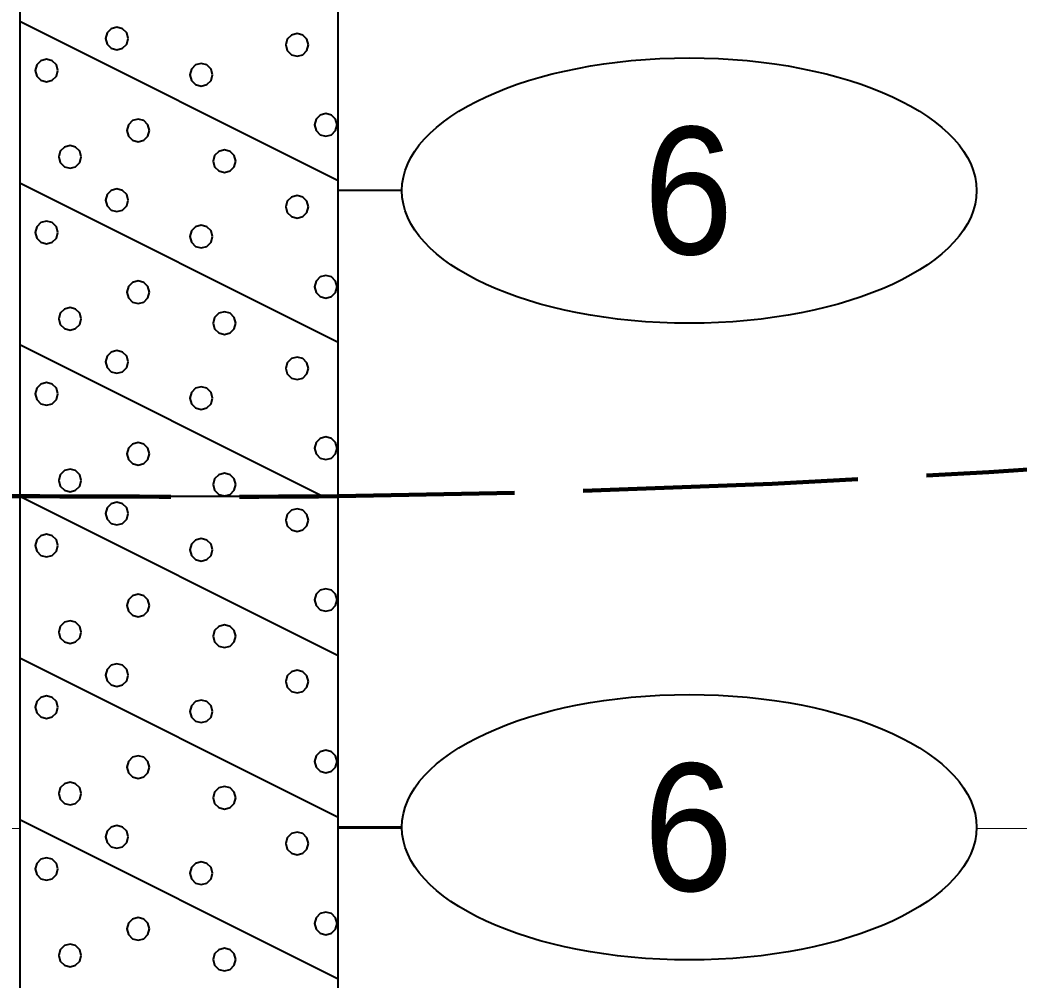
# Model space of a CAD drawing. Extents: x -76 to 974, y -1080 to -735.
# Drawn here: x 895.51 to 903.36, y -953.28 to -945.74 of the extents above; entities that cross this region are included whole.
import ezdxf
from ezdxf.enums import TextEntityAlignment as Align

# ---------------------------------------------------------------- set-up
doc = ezdxf.new("R2010")
doc.units = 0
doc.header["$LTSCALE"] = 0.36
doc.linetypes.add('LONG_DASHED', pattern=[7.5, 6, -1.5])
for name, color, linetype, lineweight in [('27', 7, 'Continuous', 40), ('28', 7, 'LONG_DASHED', 60), ('7', 7, 'Continuous', 13)]:
    doc.layers.add(name, color=color, linetype=linetype, lineweight=lineweight)

msp = doc.modelspace()

# ---------------------------------------------------------------- linework, layer by layer
at = {"layer": '27'}
for p, q in [((895.5077, -944.4789), (895.5077, -949.4789)), ((898.0077, -949.4789), (898.0077, -944.4789)), ((895.5077, -945.7489), (898.0077, -946.9989)), ((895.5077, -947.0189), (898.0077, -948.2689)), ((898.5077, -947.0789), (898.0077, -947.0789)), ((895.5077, -948.2889), (897.8877, -949.4789)), ((895.5077, -949.4789), (898.0077, -949.4789)), ((895.5077, -949.4789), (898.0077, -950.7289)), ((895.5077, -949.4789), (895.5077, -963.4789)), ((898.0077, -963.4789), (898.0077, -949.4789)), ((895.5077, -950.7489), (898.0077, -951.9989)), ((895.5077, -952.0189), (898.0077, -953.2689)), ((898.5077, -952.0789), (898.0077, -952.0789))]:
    msp.add_line(p, q, dxfattribs=at)
for points in [[(896.3583, -945.884), (896.3463, -945.8396), (896.3138, -945.8071), (896.2694, -945.7951), (896.2249, -945.8071), (896.1924, -945.8396), (896.1805, -945.884), (896.1924, -945.9285), (896.2249, -945.961), (896.2694, -945.9729), (896.3138, -945.961), (896.3463, -945.9285)], [(897.7732, -945.9349), (897.7613, -945.8904), (897.7287, -945.8579), (897.6843, -945.846), (897.6398, -945.8579), (897.6073, -945.8904), (897.5954, -945.9349), (897.6073, -945.9793), (897.6398, -946.0119), (897.6843, -946.0238), (897.7287, -946.0119), (897.7613, -945.9793)], [(895.8053, -946.1358), (895.7933, -946.0913), (895.7608, -946.0588), (895.7164, -946.0469), (895.6719, -946.0588), (895.6394, -946.0913), (895.6275, -946.1358), (895.6394, -946.1802), (895.6719, -946.2127), (895.7164, -946.2247), (895.7608, -946.2127), (895.7933, -946.1802)], [(897.0206, -946.1688), (897.0087, -946.1244), (896.9761, -946.0918), (896.9317, -946.0799), (896.8872, -946.0918), (896.8547, -946.1244), (896.8428, -946.1688), (896.8547, -946.2133), (896.8872, -946.2458), (896.9317, -946.2577), (896.9761, -946.2458), (897.0087, -946.2133)], [(897.9995, -946.5629), (897.9876, -946.5185), (897.955, -946.4859), (897.9106, -946.474), (897.8661, -946.4859), (897.8336, -946.5185), (897.8217, -946.5629), (897.8336, -946.6074), (897.8661, -946.6399), (897.9106, -946.6518), (897.955, -946.6399), (897.9876, -946.6074)], [(896.5248, -946.6061), (896.5129, -946.5617), (896.4803, -946.5291), (896.4359, -946.5172), (896.3914, -946.5291), (896.3589, -946.5617), (896.347, -946.6061), (896.3589, -946.6506), (896.3914, -946.6831), (896.4359, -946.695), (896.4803, -946.6831), (896.5129, -946.6506)], [(895.9896, -946.8146), (895.9777, -946.7702), (895.9451, -946.7376), (895.9007, -946.7257), (895.8562, -946.7376), (895.8237, -946.7702), (895.8118, -946.8146), (895.8237, -946.8591), (895.8562, -946.8916), (895.9007, -946.9035), (895.9451, -946.8916), (895.9777, -946.8591)], [(897.2024, -946.8477), (897.1905, -946.8032), (897.1579, -946.7707), (897.1135, -946.7588), (897.069, -946.7707), (897.0365, -946.8032), (897.0246, -946.8477), (897.0365, -946.8921), (897.069, -946.9247), (897.1135, -946.9366), (897.1579, -946.9247), (897.1905, -946.8921)], [(896.3583, -947.1552), (896.3464, -947.1108), (896.3139, -947.0783), (896.2694, -947.0663), (896.225, -947.0783), (896.1925, -947.1108), (896.1805, -947.1552), (896.1925, -947.1997), (896.225, -947.2322), (896.2694, -947.2441), (896.3139, -947.2322), (896.3464, -947.1997)], [(897.7732, -947.2062), (897.7613, -947.1617), (897.7287, -947.1292), (897.6843, -947.1173), (897.6398, -947.1292), (897.6073, -947.1617), (897.5954, -947.2062), (897.6073, -947.2506), (897.6398, -947.2832), (897.6843, -947.2951), (897.7287, -947.2832), (897.7613, -947.2506)], [(895.8053, -947.407), (895.7933, -947.3626), (895.7608, -947.33), (895.7164, -947.3181), (895.6719, -947.33), (895.6394, -947.3626), (895.6275, -947.407), (895.6394, -947.4515), (895.6719, -947.484), (895.7164, -947.4959), (895.7608, -947.484), (895.7933, -947.4515)], [(897.0206, -947.4401), (897.0087, -947.3956), (896.9761, -947.3631), (896.9317, -947.3512), (896.8872, -947.3631), (896.8547, -947.3956), (896.8428, -947.4401), (896.8547, -947.4845), (896.8872, -947.5171), (896.9317, -947.529), (896.9761, -947.5171), (897.0087, -947.4845)], [(897.9995, -947.8342), (897.9876, -947.7897), (897.955, -947.7572), (897.9106, -947.7453), (897.8661, -947.7572), (897.8336, -947.7897), (897.8217, -947.8342), (897.8336, -947.8786), (897.8661, -947.9112), (897.9106, -947.9231), (897.955, -947.9112), (897.9876, -947.8786)], [(896.5248, -947.8774), (896.5129, -947.833), (896.4803, -947.8004), (896.4359, -947.7885), (896.3914, -947.8004), (896.3589, -947.833), (896.347, -947.8774), (896.3589, -947.9219), (896.3914, -947.9544), (896.4359, -947.9663), (896.4803, -947.9544), (896.5129, -947.9219)], [(895.9896, -948.0859), (895.9777, -948.0414), (895.9451, -948.0089), (895.9007, -947.997), (895.8562, -948.0089), (895.8237, -948.0414), (895.8118, -948.0859), (895.8237, -948.1303), (895.8562, -948.1629), (895.9007, -948.1748), (895.9451, -948.1629), (895.9777, -948.1303)], [(897.2024, -948.1189), (897.1905, -948.0745), (897.1579, -948.042), (897.1135, -948.03), (897.069, -948.042), (897.0365, -948.0745), (897.0246, -948.1189), (897.0365, -948.1634), (897.069, -948.1959), (897.1135, -948.2078), (897.1579, -948.1959), (897.1905, -948.1634)], [(896.3583, -948.424), (896.3463, -948.3796), (896.3138, -948.3471), (896.2694, -948.3351), (896.2249, -948.3471), (896.1924, -948.3796), (896.1805, -948.424), (896.1924, -948.4685), (896.2249, -948.501), (896.2694, -948.5129), (896.3138, -948.501), (896.3463, -948.4685)], [(897.7732, -948.4749), (897.7613, -948.4304), (897.7287, -948.3979), (897.6843, -948.386), (897.6398, -948.3979), (897.6073, -948.4304), (897.5954, -948.4749), (897.6073, -948.5193), (897.6398, -948.5519), (897.6843, -948.5638), (897.7287, -948.5519), (897.7613, -948.5193)], [(895.8053, -948.6758), (895.7933, -948.6313), (895.7608, -948.5988), (895.7164, -948.5869), (895.6719, -948.5988), (895.6394, -948.6313), (895.6275, -948.6758), (895.6394, -948.7202), (895.6719, -948.7527), (895.7164, -948.7647), (895.7608, -948.7527), (895.7933, -948.7202)], [(897.0206, -948.7088), (897.0087, -948.6644), (896.9761, -948.6318), (896.9317, -948.6199), (896.8872, -948.6318), (896.8547, -948.6644), (896.8428, -948.7088), (896.8547, -948.7533), (896.8872, -948.7858), (896.9317, -948.7977), (896.9761, -948.7858), (897.0087, -948.7533)], [(897.9995, -949.1029), (897.9876, -949.0585), (897.955, -949.0259), (897.9106, -949.014), (897.8661, -949.0259), (897.8336, -949.0585), (897.8217, -949.1029), (897.8336, -949.1474), (897.8661, -949.1799), (897.9106, -949.1918), (897.955, -949.1799), (897.9876, -949.1474)], [(896.5248, -949.1461), (896.5129, -949.1017), (896.4803, -949.0691), (896.4359, -949.0572), (896.3914, -949.0691), (896.3589, -949.1017), (896.347, -949.1461), (896.3589, -949.1906), (896.3914, -949.2231), (896.4359, -949.235), (896.4803, -949.2231), (896.5129, -949.1906)], [(895.9896, -949.3546), (895.9777, -949.3102), (895.9451, -949.2776), (895.9007, -949.2657), (895.8562, -949.2776), (895.8237, -949.3102), (895.8118, -949.3546), (895.8237, -949.3991), (895.8562, -949.4316), (895.9007, -949.4435), (895.9451, -949.4316), (895.9777, -949.3991)], [(897.2024, -949.3877), (897.1905, -949.3432), (897.1579, -949.3107), (897.1135, -949.2988), (897.069, -949.3107), (897.0365, -949.3432), (897.0246, -949.3877), (897.0365, -949.4321), (897.069, -949.4647), (897.1135, -949.4766), (897.1579, -949.4647), (897.1905, -949.4321)], [(896.3583, -949.6152), (896.3464, -949.5708), (896.3139, -949.5383), (896.2694, -949.5263), (896.225, -949.5383), (896.1925, -949.5708), (896.1805, -949.6152), (896.1925, -949.6597), (896.225, -949.6922), (896.2694, -949.7041), (896.3139, -949.6922), (896.3464, -949.6597)], [(897.7732, -949.6662), (897.7613, -949.6217), (897.7287, -949.5892), (897.6843, -949.5773), (897.6398, -949.5892), (897.6073, -949.6217), (897.5954, -949.6662), (897.6073, -949.7106), (897.6398, -949.7432), (897.6843, -949.7551), (897.7287, -949.7432), (897.7613, -949.7106)], [(895.8053, -949.867), (895.7933, -949.8226), (895.7608, -949.79), (895.7164, -949.7781), (895.6719, -949.79), (895.6394, -949.8226), (895.6275, -949.867), (895.6394, -949.9115), (895.6719, -949.944), (895.7164, -949.9559), (895.7608, -949.944), (895.7933, -949.9115)], [(897.0206, -949.9001), (897.0087, -949.8556), (896.9761, -949.8231), (896.9317, -949.8112), (896.8872, -949.8231), (896.8547, -949.8556), (896.8428, -949.9001), (896.8547, -949.9445), (896.8872, -949.9771), (896.9317, -949.989), (896.9761, -949.9771), (897.0087, -949.9445)], [(896.5248, -950.3374), (896.5129, -950.293), (896.4803, -950.2604), (896.4359, -950.2485), (896.3914, -950.2604), (896.3589, -950.293), (896.347, -950.3374), (896.3589, -950.3819), (896.3914, -950.4144), (896.4359, -950.4263), (896.4803, -950.4144), (896.5129, -950.3819)], [(897.9995, -950.2942), (897.9876, -950.2497), (897.955, -950.2172), (897.9106, -950.2053), (897.8661, -950.2172), (897.8336, -950.2497), (897.8217, -950.2942), (897.8336, -950.3386), (897.8661, -950.3712), (897.9106, -950.3831), (897.955, -950.3712), (897.9876, -950.3386)], [(895.9896, -950.5459), (895.9777, -950.5014), (895.9451, -950.4689), (895.9007, -950.457), (895.8562, -950.4689), (895.8237, -950.5014), (895.8118, -950.5459), (895.8237, -950.5903), (895.8562, -950.6229), (895.9007, -950.6348), (895.9451, -950.6229), (895.9777, -950.5903)], [(897.2024, -950.5789), (897.1905, -950.5345), (897.1579, -950.502), (897.1135, -950.49), (897.069, -950.502), (897.0365, -950.5345), (897.0246, -950.5789), (897.0365, -950.6234), (897.069, -950.6559), (897.1135, -950.6678), (897.1579, -950.6559), (897.1905, -950.6234)], [(896.3583, -950.884), (896.3463, -950.8396), (896.3138, -950.8071), (896.2694, -950.7951), (896.2249, -950.8071), (896.1924, -950.8396), (896.1805, -950.884), (896.1924, -950.9285), (896.2249, -950.961), (896.2694, -950.9729), (896.3138, -950.961), (896.3463, -950.9285)], [(897.7732, -950.9349), (897.7613, -950.8904), (897.7287, -950.8579), (897.6843, -950.846), (897.6398, -950.8579), (897.6073, -950.8904), (897.5954, -950.9349), (897.6073, -950.9793), (897.6398, -951.0119), (897.6843, -951.0238), (897.7287, -951.0119), (897.7613, -950.9793)], [(895.8053, -951.1358), (895.7933, -951.0913), (895.7608, -951.0588), (895.7164, -951.0469), (895.6719, -951.0588), (895.6394, -951.0913), (895.6275, -951.1358), (895.6394, -951.1802), (895.6719, -951.2127), (895.7164, -951.2247), (895.7608, -951.2127), (895.7933, -951.1802)], [(897.0206, -951.1688), (897.0087, -951.1244), (896.9761, -951.0918), (896.9317, -951.0799), (896.8872, -951.0918), (896.8547, -951.1244), (896.8428, -951.1688), (896.8547, -951.2133), (896.8872, -951.2458), (896.9317, -951.2577), (896.9761, -951.2458), (897.0087, -951.2133)], [(896.5248, -951.6061), (896.5129, -951.5617), (896.4803, -951.5291), (896.4359, -951.5172), (896.3914, -951.5291), (896.3589, -951.5617), (896.347, -951.6061), (896.3589, -951.6506), (896.3914, -951.6831), (896.4359, -951.695), (896.4803, -951.6831), (896.5129, -951.6506)], [(897.9995, -951.5629), (897.9876, -951.5185), (897.955, -951.4859), (897.9106, -951.474), (897.8661, -951.4859), (897.8336, -951.5185), (897.8217, -951.5629), (897.8336, -951.6074), (897.8661, -951.6399), (897.9106, -951.6518), (897.955, -951.6399), (897.9876, -951.6074)], [(895.9896, -951.8146), (895.9777, -951.7702), (895.9451, -951.7376), (895.9007, -951.7257), (895.8562, -951.7376), (895.8237, -951.7702), (895.8118, -951.8146), (895.8237, -951.8591), (895.8562, -951.8916), (895.9007, -951.9035), (895.9451, -951.8916), (895.9777, -951.8591)], [(897.2024, -951.8477), (897.1905, -951.8032), (897.1579, -951.7707), (897.1135, -951.7588), (897.069, -951.7707), (897.0365, -951.8032), (897.0246, -951.8477), (897.0365, -951.8921), (897.069, -951.9247), (897.1135, -951.9366), (897.1579, -951.9247), (897.1905, -951.8921)], [(896.3583, -952.1552), (896.3464, -952.1108), (896.3139, -952.0783), (896.2694, -952.0663), (896.225, -952.0783), (896.1925, -952.1108), (896.1805, -952.1552), (896.1925, -952.1997), (896.225, -952.2322), (896.2694, -952.2441), (896.3139, -952.2322), (896.3464, -952.1997)], [(897.7732, -952.2062), (897.7613, -952.1617), (897.7287, -952.1292), (897.6843, -952.1173), (897.6398, -952.1292), (897.6073, -952.1617), (897.5954, -952.2062), (897.6073, -952.2506), (897.6398, -952.2832), (897.6843, -952.2951), (897.7287, -952.2832), (897.7613, -952.2506)], [(895.8053, -952.407), (895.7933, -952.3626), (895.7608, -952.33), (895.7164, -952.3181), (895.6719, -952.33), (895.6394, -952.3626), (895.6275, -952.407), (895.6394, -952.4515), (895.6719, -952.484), (895.7164, -952.4959), (895.7608, -952.484), (895.7933, -952.4515)], [(897.0206, -952.4401), (897.0087, -952.3956), (896.9761, -952.3631), (896.9317, -952.3512), (896.8872, -952.3631), (896.8547, -952.3956), (896.8428, -952.4401), (896.8547, -952.4845), (896.8872, -952.5171), (896.9317, -952.529), (896.9761, -952.5171), (897.0087, -952.4845)], [(896.5248, -952.8774), (896.5129, -952.833), (896.4803, -952.8004), (896.4359, -952.7885), (896.3914, -952.8004), (896.3589, -952.833), (896.347, -952.8774), (896.3589, -952.9219), (896.3914, -952.9544), (896.4359, -952.9663), (896.4803, -952.9544), (896.5129, -952.9219)], [(897.9995, -952.8342), (897.9876, -952.7897), (897.955, -952.7572), (897.9106, -952.7453), (897.8661, -952.7572), (897.8336, -952.7897), (897.8217, -952.8342), (897.8336, -952.8786), (897.8661, -952.9112), (897.9106, -952.9231), (897.955, -952.9112), (897.9876, -952.8786)], [(895.9896, -953.0859), (895.9777, -953.0414), (895.9451, -953.0089), (895.9007, -952.997), (895.8562, -953.0089), (895.8237, -953.0414), (895.8118, -953.0859), (895.8237, -953.1303), (895.8562, -953.1629), (895.9007, -953.1748), (895.9451, -953.1629), (895.9777, -953.1303)], [(897.2024, -953.1189), (897.1905, -953.0745), (897.1579, -953.042), (897.1135, -953.03), (897.069, -953.042), (897.0365, -953.0745), (897.0246, -953.1189), (897.0365, -953.1634), (897.069, -953.1959), (897.1135, -953.2078), (897.1579, -953.1959), (897.1905, -953.1634)]]:
    msp.add_lwpolyline(points, close=True, dxfattribs=at)
for centre in [(900.7651, -947.0789), (900.7651, -952.0789)]:
    msp.add_ellipse(centre, major_axis=(2.2574, 0), ratio=0.461538, dxfattribs=at)
at = {"layer": '28', "lineweight": 100}
msp.add_spline([(881.0366, -949.7662), (891.7402, -949.4789), (895.5077, -949.4789), (898.0077, -949.4789), (925.2403, -947.6789), (929.0077, -947.6789), (931.5077, -947.6789), (945.6709, -947.6279)], degree=3, dxfattribs=at)
at = {"layer": '7'}
for p, q in [((864.9092, -952.09), (895.5077, -952.09)), ((898.0077, -952.09), (898.5079, -952.09)), ((903.0224, -952.09), (929.0077, -952.09))]:
    msp.add_line(p, q, dxfattribs=at)

# ---------------------------------------------------------------- texts
at = {"layer": '27', "width": 0.95}
for p in [(900.7581, -947.5788), (900.7581, -952.5788)]:
    msp.add_text('6', height=1, dxfattribs=at).set_placement(p, align=Align.CENTER)

doc.saveas('drawing.dxf')
